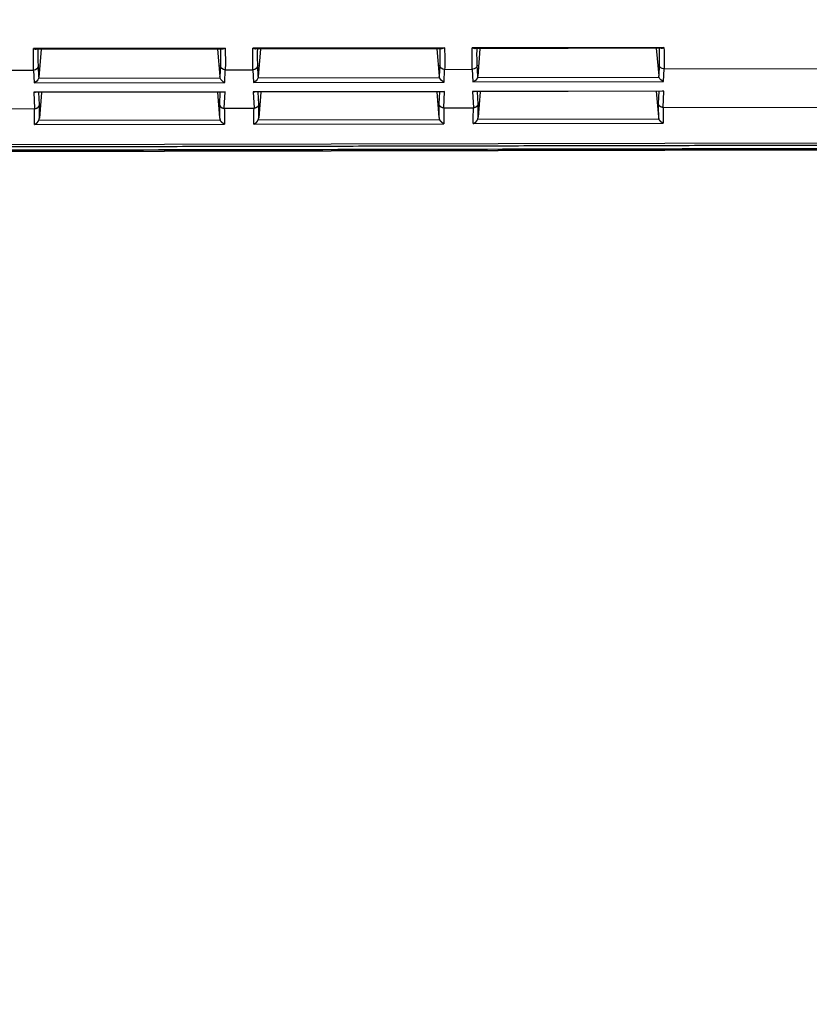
# Model space of a CAD drawing. Header units: millimetres. Extents: x 40090 to 187415, y -53271 to 40260.
# Tile 303 of 406: x 143040 to 143089, y 14020 to 14080. Entities that reach past the tile are written whole.
import ezdxf

# ---------------------------------------------------------------- set-up
doc = ezdxf.new("R2010")
doc.units = ezdxf.units.MM
doc.layers.add('AVM_projektor', color=6, linetype='Continuous')
doc.layers.add('AVM_sp_230VAC', color=170, linetype='Continuous')
doc.styles.add('AVM', font='arial.ttf')
doc.dimstyles.new('AVM-1_50', dxfattribs={"dimscale": 40, "dimtxt": 2.5, "dimasz": 2.5, "dimexe": 1.25, "dimexo": 0.625, "dimtad": 1, "dimdec": 0, "dimrnd": 1, "dimtxsty": 'AVM', "dimcen": 2.5, "dimclrd": 256, "dimclre": 256, "dimclrt": 256, "dimadec": 0, "dimazin": 0, "dimtfac": 1, "dimtdec": 0, "dimtmove": 0, "dimatfit": 3, "dimfxl": 0, "dimarcsym": 0})

# ---------------------------------------------------------------- blocks, each defined once
blk = doc.blocks.new('PT-FW430-bottom')
for p, q in [((214.57, 304.016), (214.57, 3.544)), ((215, 294.627), (215, 20.806)), ((214.997, 21.103), (214.997, 294.331)), ((209.993, 209.653), (209.993, 207.948)), ((212.36, 209.713), (212.36, 207.887)), ((208.67, 196.153), (208.67, 207.947)), ((209.993, 207.948), (210.771, 207.912)), ((210.771, 207.912), (210.771, 196.188)), ((211.355, 196.167), (211.355, 207.933)), ((211.355, 207.933), (212.36, 207.887)), ((211.37, 196.262), (211.37, 207.838)), ((213.336, 207.894), (213.336, 196.207)), ((208.724, 196.321), (208.724, 207.779)), ((208.724, 207.476), (210.415, 207.618)), ((210.415, 207.618), (209.734, 207.649)), ((210.512, 196.46), (210.512, 207.64)), ((212.113, 207.588), (211.37, 207.622)), ((211.37, 207.463), (212.948, 207.596)), ((213.091, 196.465), (213.091, 207.636)), ((208.724, 196.624), (210.415, 196.482)), ((209.734, 196.451), (210.415, 196.482)), ((211.37, 196.637), (212.948, 196.505)), ((211.37, 196.478), (212.113, 196.512)), ((210.771, 196.188), (209.993, 196.153)), ((209.993, 196.153), (209.993, 194.448)), ((212.36, 196.213), (211.355, 196.167)), ((212.36, 196.213), (212.36, 194.387)), ((208.67, 182.653), (208.67, 194.447)), ((208.724, 182.821), (208.724, 194.279)), ((208.724, 193.976), (210.415, 194.118)), ((210.415, 194.118), (209.734, 194.149)), ((209.993, 194.448), (210.771, 194.412)), ((210.512, 182.96), (210.512, 194.14)), ((210.771, 194.412), (210.771, 182.688)), ((211.355, 182.667), (211.355, 194.433)), ((211.355, 194.433), (212.36, 194.387)), ((211.37, 182.762), (211.37, 194.338)), ((212.113, 194.088), (211.37, 194.122)), ((211.37, 193.963), (212.948, 194.096)), ((213.091, 182.965), (213.091, 194.136)), ((213.336, 194.394), (213.336, 182.707)), ((208.724, 183.124), (210.415, 182.982)), ((209.734, 182.951), (210.415, 182.982)), ((211.37, 183.137), (212.948, 183.005)), ((211.37, 182.978), (212.113, 183.012)), ((210.771, 182.688), (209.993, 182.653)), ((209.993, 182.653), (209.993, 180.948)), ((212.36, 182.713), (211.355, 182.667)), ((212.36, 182.713), (212.36, 180.887)), ((208.67, 169.153), (208.67, 180.947)), ((208.724, 169.321), (208.724, 180.779)), ((208.724, 180.476), (210.415, 180.618)), ((210.415, 180.618), (209.734, 180.649)), ((209.993, 180.948), (210.771, 180.912)), ((210.512, 169.46), (210.512, 180.64)), ((210.771, 180.912), (210.771, 169.188)), ((211.355, 169.167), (211.355, 180.933)), ((211.355, 180.933), (212.36, 180.887)), ((211.37, 169.262), (211.37, 180.838)), ((212.113, 180.588), (211.37, 180.622)), ((211.37, 180.463), (212.948, 180.596)), ((213.091, 169.465), (213.091, 180.636)), ((213.336, 180.894), (213.336, 169.207)), ((208.724, 169.624), (210.415, 169.482)), ((209.734, 169.451), (210.415, 169.482)), ((210.771, 169.188), (209.993, 169.153)), ((209.993, 169.153), (209.993, 31.031)), ((212.36, 169.213), (211.355, 169.167)), ((211.37, 169.637), (212.948, 169.505)), ((211.37, 169.478), (212.113, 169.512)), ((212.36, 169.213), (212.36, 27.663))]:
    blk.add_line(p, q)
for centre, major_axis, ratio, start_param, end_param in [((200.491, 207.009), (-10, -0.851), 0.042047, 3.454792, 3.751014), ((209.708, 207.948), (-0.014, -0.3), 0.950148, 0.139819, 1.61411), ((210.486, 207.912), (-0.247, -0.236), 0.72431, 1.05271, 2.219463), ((211.07, 207.933), (0.239, -0.25), 0.72431, 0.648651, 0.965444), ((197.934, 206.26), (-17, -1.465), 0.042575, 3.574962, 3.695383), ((200.517, 206.71), (-9.7, -0.851), 0.043328, 3.454568, 3.699851), ((210.384, 207.917), (0.325, -0.012), 0.922888, 4.843824, 5.151363), ((197.96, 205.961), (-16.7, -1.465), 0.043328, 3.594641, 3.697414), ((200.517, 197.39), (9.7, -0.851), 0.043328, 5.724927, 5.97021), ((209.708, 196.153), (0.014, -0.3), 0.950148, 1.527482, 3.001774), ((210.384, 196.183), (-0.325, -0.012), 0.922888, 4.273415, 4.580953), ((210.486, 196.188), (0.247, -0.236), 0.72431, 0.92213, 2.088882), ((197.96, 198.139), (16.7, -1.465), 0.043328, 5.727364, 5.830137), ((200.491, 197.092), (10, -0.851), 0.042047, 5.673764, 5.969986), ((211.07, 196.167), (-0.239, -0.25), 0.72431, 2.176149, 2.492942), ((197.934, 197.84), (17, -1.465), 0.042575, 5.729395, 5.849816), ((200.491, 193.509), (-10, -0.851), 0.042047, 3.454792, 3.751014), ((200.517, 193.21), (-9.7, -0.851), 0.043328, 3.454568, 3.699851), ((209.708, 194.448), (-0.014, -0.3), 0.950148, 0.139819, 1.61411), ((210.384, 194.417), (0.325, -0.012), 0.922888, 4.843824, 5.151363), ((210.486, 194.412), (-0.247, -0.236), 0.72431, 1.05271, 2.219463), ((211.07, 194.433), (0.239, -0.25), 0.72431, 0.648651, 0.965444), ((197.96, 192.461), (-16.7, -1.465), 0.043328, 3.594641, 3.697414), ((197.934, 192.76), (-17, -1.465), 0.042575, 3.574962, 3.695383), ((210.384, 182.683), (-0.325, -0.012), 0.922888, 4.273415, 4.580953), ((197.96, 184.639), (16.7, -1.465), 0.043328, 5.727364, 5.830137), ((200.491, 183.592), (10, -0.851), 0.042047, 5.673764, 5.969986), ((200.517, 183.89), (9.7, -0.851), 0.043328, 5.724927, 5.97021), ((209.708, 182.653), (0.014, -0.3), 0.950148, 1.527482, 3.001774), ((210.486, 182.688), (0.247, -0.236), 0.72431, 0.92213, 2.088882), ((211.07, 182.667), (-0.239, -0.25), 0.72431, 2.176149, 2.492942), ((197.934, 184.34), (17, -1.465), 0.042575, 5.729395, 5.849816), ((200.491, 180.009), (-10, -0.851), 0.042047, 3.454792, 3.751014), ((200.517, 179.71), (-9.7, -0.851), 0.043328, 3.454568, 3.699851), ((209.708, 180.948), (-0.014, -0.3), 0.950148, 0.139819, 1.61411), ((210.384, 180.917), (0.325, -0.012), 0.922888, 4.843824, 5.151363), ((210.486, 180.912), (-0.247, -0.236), 0.72431, 1.05271, 2.219463), ((211.07, 180.933), (0.239, -0.25), 0.72431, 0.648651, 0.965444), ((197.96, 178.961), (-16.7, -1.465), 0.043328, 3.594641, 3.697414), ((197.934, 179.26), (-17, -1.465), 0.042575, 3.574962, 3.695383), ((200.491, 170.092), (10, -0.851), 0.042047, 5.673764, 5.969986), ((200.517, 170.39), (9.7, -0.851), 0.043328, 5.724927, 5.97021), ((209.708, 169.153), (0.014, -0.3), 0.950148, 1.527482, 3.001774), ((210.384, 169.183), (-0.325, -0.012), 0.922888, 4.273415, 4.580953), ((210.486, 169.188), (0.247, -0.236), 0.72431, 0.92213, 2.088882), ((211.07, 169.167), (-0.239, -0.25), 0.72431, 2.176149, 2.492942), ((197.96, 171.139), (16.7, -1.465), 0.043328, 5.727364, 5.830137), ((197.934, 170.84), (17, -1.465), 0.042575, 5.729395, 5.849816)]:
    blk.add_ellipse(centre, major_axis=major_axis, ratio=ratio, start_param=start_param, end_param=end_param)
for points, start_tangent, end_tangent in [([(214.698, 305.111), (214.698, 302.486), (214.698, 299.86), (214.698, 297.235), (214.698, 294.61), (214.698, 291.985), (214.698, 289.36), (214.698, 286.735), (214.698, 284.11), (214.698, 281.484), (214.698, 278.859), (214.698, 276.234), (214.698, 273.609), (214.698, 270.984), (214.698, 268.359), (214.698, 265.733), (214.698, 263.108), (214.698, 260.483), (214.698, 257.858), (214.698, 255.233), (214.698, 252.608), (214.698, 249.983), (214.698, 247.357), (214.698, 244.732), (214.698, 242.107), (214.698, 239.482), (214.698, 236.857), (214.698, 234.232), (214.698, 231.606), (214.698, 228.981), (214.698, 226.356), (214.698, 223.731), (214.698, 221.106), (214.698, 218.481), (214.698, 215.856), (214.698, 213.23), (214.698, 210.605), (214.698, 207.98), (214.698, 205.355), (214.698, 202.73), (214.698, 200.105), (214.698, 197.48), (214.698, 194.854), (214.698, 192.229), (214.698, 189.604), (214.698, 186.979), (214.698, 184.354), (214.697, 181.729), (214.697, 179.103), (214.697, 176.478), (214.697, 173.853), (214.697, 171.228), (214.697, 168.603), (214.697, 165.978), (214.697, 163.353), (214.697, 160.727), (214.697, 158.102), (214.697, 155.477), (214.697, 152.852), (214.697, 150.227), (214.697, 147.602), (214.697, 144.976), (214.697, 142.351), (214.697, 139.726), (214.697, 137.101), (214.697, 134.476), (214.697, 131.851), (214.697, 129.226), (214.697, 126.6), (214.697, 123.975), (214.697, 121.35), (214.697, 118.725), (214.697, 116.1), (214.697, 113.475), (214.697, 110.849), (214.697, 108.224), (214.697, 105.599), (214.697, 102.974), (214.697, 100.349), (214.697, 97.724), (214.697, 95.099), (214.697, 92.473), (214.697, 89.848), (214.697, 87.223), (214.697, 84.598), (214.697, 81.973), (214.697, 79.348), (214.697, 76.723), (214.697, 74.097), (214.697, 71.472), (214.697, 68.847), (214.697, 66.222), (214.697, 63.597), (214.697, 60.972), (214.697, 58.346), (214.697, 55.721), (214.697, 53.096), (214.697, 50.471), (214.697, 47.846), (214.697, 45.221), (214.697, 42.596), (214.697, 39.97), (214.697, 37.345), (214.697, 34.72), (214.697, 32.095), (214.697, 29.47), (214.697, 26.845), (214.697, 24.219), (214.697, 21.594), (214.697, 18.969), (214.697, 16.344), (214.697, 13.719), (214.697, 11.094), (214.697, 8.469), (214.697, 5.843), (214.697, 3.218)], (-0.000004, -1), (-0.000004, -1)), ([(214.9, 297.867), (214.9, 238.944), (214.9, 180.02), (214.9, 121.097), (214.9, 62.173), (214.9, 3.25)], (0.000001, -1), (0.000001, -1)), ([(208.724, 207.779), (208.724, 207.787), (208.722, 207.798), (208.719, 207.81), (208.715, 207.824), (208.711, 207.84), (208.705, 207.857), (208.697, 207.877), (208.689, 207.898), (208.68, 207.922), (208.67, 207.947)], (-0.03175, 0.999496), (-0.384649, 0.923063)), ([(212.36, 207.887), (212.36, 207.882), (212.36, 207.876), (212.36, 207.871), (212.36, 207.866), (212.359, 207.861), (212.359, 207.856), (212.358, 207.85), (212.358, 207.845), (212.357, 207.84), (212.356, 207.835), (212.355, 207.83), (212.354, 207.825), (212.353, 207.82), (212.352, 207.814), (212.351, 207.809), (212.35, 207.804), (212.348, 207.799), (212.347, 207.794), (212.345, 207.789), (212.344, 207.785), (212.342, 207.78), (212.34, 207.775), (212.339, 207.77), (212.337, 207.765), (212.335, 207.76), (212.333, 207.756), (212.33, 207.751), (212.328, 207.746), (212.326, 207.742), (212.323, 207.737), (212.321, 207.732), (212.318, 207.728), (212.316, 207.723), (212.313, 207.719), (212.31, 207.714), (212.307, 207.71), (212.304, 207.705), (212.301, 207.701), (212.298, 207.697), (212.295, 207.695), (212.293, 207.693), (212.291, 207.69), (212.289, 207.688), (212.286, 207.685), (212.284, 207.682), (212.282, 207.679), (212.279, 207.675), (212.276, 207.672), (212.272, 207.668), (212.269, 207.665), (212.264, 207.661), (212.259, 207.656), (212.254, 207.652), (212.247, 207.648), (212.24, 207.643), (212.232, 207.638), (212.223, 207.633), (212.213, 207.628), (212.219, 207.628), (212.222, 207.628), (212.224, 207.628), (212.224, 207.627), (212.223, 207.625), (212.221, 207.624), (212.219, 207.622), (212.215, 207.62), (212.212, 207.618), (212.209, 207.615), (212.206, 207.613), (212.203, 207.611), (212.201, 207.61), (212.201, 207.608), (212.201, 207.607), (212.203, 207.607), (212.206, 207.607), (212.211, 207.608), (212.219, 207.609), (212.202, 207.605), (212.174, 207.599), (212.161, 207.595), (212.153, 207.594), (212.144, 207.592), (212.124, 207.589), (212.122, 207.589), (212.116, 207.588)], (-0.001368, -0.999999), (-0.999735, 0.023014)), ([(212.36, 207.887), (212.36, 207.887), (212.36, 207.887), (212.36, 207.887)], (0, -1), (-0.001059, -0.999999)), ([(213.337, 207.897), (213.335, 207.89), (213.332, 207.884), (213.329, 207.878), (213.327, 207.873), (213.324, 207.868), (213.322, 207.863), (213.32, 207.859), (213.318, 207.855), (213.316, 207.852), (213.314, 207.848), (213.311, 207.844), (213.309, 207.84), (213.306, 207.835), (213.303, 207.83), (213.3, 207.826), (213.297, 207.821), (213.294, 207.817), (213.292, 207.813), (213.289, 207.809), (213.286, 207.805), (213.283, 207.801), (213.28, 207.797), (213.277, 207.793), (213.274, 207.788), (213.27, 207.784), (213.267, 207.78), (213.264, 207.776), (213.26, 207.772), (213.257, 207.768), (213.253, 207.764), (213.25, 207.76), (213.246, 207.756), (213.243, 207.752), (213.239, 207.748), (213.235, 207.743), (213.23, 207.739), (213.226, 207.735), (213.222, 207.73), (213.218, 207.726), (213.214, 207.722), (213.21, 207.719), (213.205, 207.715), (213.201, 207.711), (213.196, 207.707), (213.192, 207.703), (213.187, 207.699), (213.182, 207.695), (213.177, 207.691), (213.173, 207.688), (213.168, 207.684), (213.163, 207.681), (213.159, 207.677), (213.154, 207.674), (213.149, 207.67), (213.144, 207.667), (213.139, 207.663), (213.134, 207.66), (213.129, 207.657), (213.123, 207.654), (213.118, 207.651), (213.113, 207.647), (213.107, 207.644), (213.102, 207.641), (213.096, 207.638), (213.091, 207.636)], (-0.399408, -0.916773), (-0.892122, -0.451794)), ([(213.091, 207.636), (213.082, 207.631), (213.072, 207.627), (213.063, 207.623), (213.054, 207.619), (213.045, 207.616), (213.035, 207.613), (213.026, 207.61), (213.016, 207.607), (213.007, 207.605), (212.997, 207.603), (212.987, 207.601), (212.977, 207.599), (212.968, 207.598), (212.958, 207.597), (212.948, 207.596)], (-0.892107, -0.451825), (-0.996524, -0.083302)), ([(208.67, 196.153), (208.672, 196.158), (208.676, 196.166), (208.679, 196.176), (208.684, 196.189), (208.689, 196.205), (208.695, 196.223), (208.701, 196.244), (208.708, 196.267), (208.716, 196.293), (208.724, 196.321)], (0.472468, 0.881348), (0.279667, 0.960097)), ([(212.111, 196.513), (212.116, 196.512), (212.122, 196.511), (212.127, 196.51), (212.132, 196.51), (212.137, 196.509), (212.142, 196.508), (212.146, 196.506), (212.151, 196.505), (212.156, 196.504), (212.16, 196.503), (212.164, 196.501), (212.169, 196.5), (212.173, 196.498), (212.177, 196.497), (212.182, 196.495), (212.186, 196.493), (212.191, 196.491), (212.195, 196.489), (212.2, 196.487), (212.204, 196.485), (212.208, 196.482), (212.212, 196.48), (212.216, 196.478), (212.22, 196.475), (212.224, 196.473), (212.229, 196.47), (212.233, 196.467), (212.237, 196.464), (212.241, 196.461), (212.245, 196.458), (212.248, 196.455), (212.252, 196.452), (212.256, 196.449), (212.26, 196.446), (212.263, 196.443), (212.267, 196.439), (212.27, 196.436), (212.274, 196.432), (212.277, 196.428), (212.281, 196.425), (212.284, 196.421), (212.287, 196.417), (212.29, 196.413), (212.294, 196.41), (212.297, 196.406), (212.3, 196.402), (212.303, 196.398), (212.305, 196.393), (212.308, 196.389), (212.311, 196.385), (212.314, 196.381), (212.316, 196.376), (212.319, 196.372), (212.321, 196.367), (212.324, 196.363), (212.326, 196.358), (212.328, 196.354), (212.331, 196.349), (212.333, 196.345), (212.335, 196.34), (212.337, 196.335), (212.339, 196.33), (212.34, 196.325), (212.342, 196.321), (212.344, 196.316), (212.345, 196.311), (212.347, 196.306), (212.348, 196.301), (212.35, 196.296), (212.351, 196.291), (212.352, 196.286), (212.353, 196.281), (212.354, 196.276), (212.355, 196.27), (212.356, 196.265), (212.357, 196.26), (212.358, 196.255), (212.358, 196.25), (212.359, 196.245), (212.359, 196.24), (212.36, 196.234), (212.36, 196.229), (212.36, 196.224), (212.36, 196.219), (212.36, 196.213)], (0.994634, -0.103452), (0.001302, -0.999999)), ([(212.948, 196.505), (212.958, 196.504), (212.968, 196.503), (212.977, 196.501), (212.987, 196.499), (212.997, 196.498), (213.007, 196.495), (213.016, 196.493), (213.026, 196.49), (213.035, 196.487), (213.045, 196.484), (213.054, 196.481), (213.063, 196.477), (213.072, 196.473), (213.082, 196.469), (213.091, 196.465)], (0.996524, -0.083302), (0.892107, -0.451825)), ([(213.337, 196.204), (213.335, 196.21), (213.332, 196.216), (213.329, 196.222), (213.327, 196.227), (213.324, 196.233), (213.322, 196.237), (213.32, 196.241), (213.318, 196.245), (213.316, 196.248), (213.314, 196.252), (213.311, 196.256), (213.309, 196.261), (213.306, 196.265), (213.303, 196.27), (213.3, 196.275), (213.297, 196.279), (213.294, 196.283), (213.292, 196.287), (213.289, 196.291), (213.286, 196.295), (213.283, 196.299), (213.28, 196.303), (213.277, 196.308), (213.274, 196.312), (213.27, 196.316), (213.267, 196.32), (213.264, 196.324), (213.26, 196.328), (213.257, 196.332), (213.253, 196.336), (213.25, 196.34), (213.246, 196.345), (213.243, 196.349), (213.239, 196.353), (213.235, 196.357), (213.23, 196.361), (213.226, 196.366), (213.222, 196.37), (213.218, 196.374), (213.214, 196.378), (213.21, 196.381), (213.205, 196.385), (213.201, 196.389), (213.196, 196.393), (213.192, 196.397), (213.187, 196.401), (213.182, 196.405), (213.177, 196.409), (213.173, 196.412), (213.168, 196.416), (213.163, 196.42), (213.159, 196.423), (213.154, 196.427), (213.149, 196.43), (213.144, 196.433), (213.139, 196.437), (213.134, 196.44), (213.129, 196.443), (213.123, 196.447), (213.118, 196.45), (213.113, 196.453), (213.107, 196.456), (213.102, 196.459), (213.096, 196.462), (213.091, 196.465)], (-0.399408, 0.916773), (-0.892122, 0.451794)), ([(212.36, 196.213), (212.36, 196.213), (212.36, 196.213), (212.36, 196.213)], (0.001323, -0.999999), (0.000265, -1)), ([(208.724, 194.279), (208.724, 194.287), (208.722, 194.298), (208.719, 194.31), (208.715, 194.324), (208.711, 194.34), (208.705, 194.357), (208.697, 194.377), (208.689, 194.398), (208.68, 194.422), (208.67, 194.447)], (-0.03175, 0.999496), (-0.384649, 0.923063)), ([(212.111, 194.088), (212.116, 194.088), (212.122, 194.089), (212.127, 194.09), (212.132, 194.091), (212.137, 194.092), (212.142, 194.093), (212.146, 194.094), (212.151, 194.095), (212.156, 194.096), (212.16, 194.098), (212.164, 194.099), (212.169, 194.1), (212.173, 194.102), (212.177, 194.104), (212.182, 194.105), (212.186, 194.107), (212.191, 194.109), (212.195, 194.111), (212.2, 194.113), (212.204, 194.116), (212.208, 194.118), (212.212, 194.12), (212.216, 194.123), (212.22, 194.125), (212.224, 194.128), (212.229, 194.13), (212.233, 194.133), (212.237, 194.136), (212.241, 194.139), (212.245, 194.142), (212.248, 194.145), (212.252, 194.148), (212.256, 194.151), (212.26, 194.154), (212.263, 194.158), (212.267, 194.161), (212.27, 194.165), (212.274, 194.168), (212.277, 194.172), (212.281, 194.175), (212.284, 194.179), (212.287, 194.183), (212.29, 194.187), (212.294, 194.191), (212.297, 194.195), (212.3, 194.199), (212.303, 194.203), (212.305, 194.207), (212.308, 194.211), (212.311, 194.215), (212.314, 194.22), (212.316, 194.224), (212.319, 194.228), (212.321, 194.233), (212.324, 194.237), (212.326, 194.242), (212.328, 194.246), (212.331, 194.251), (212.333, 194.256), (212.335, 194.26), (212.337, 194.265), (212.339, 194.27), (212.34, 194.275), (212.342, 194.28), (212.344, 194.285), (212.345, 194.289), (212.347, 194.294), (212.348, 194.299), (212.35, 194.304), (212.351, 194.309), (212.352, 194.315), (212.353, 194.32), (212.354, 194.325), (212.355, 194.33), (212.356, 194.335), (212.357, 194.34), (212.358, 194.345), (212.358, 194.35), (212.359, 194.355), (212.359, 194.361), (212.36, 194.366), (212.36, 194.371), (212.36, 194.376), (212.36, 194.382), (212.36, 194.387)], (0.994634, 0.103452), (0.001302, 0.999999)), ([(212.36, 194.387), (212.36, 194.387), (212.36, 194.387), (212.36, 194.387)], (0, -1), (-0.001059, -0.999999)), ([(213.091, 194.136), (213.082, 194.131), (213.072, 194.127), (213.063, 194.123), (213.054, 194.119), (213.045, 194.116), (213.035, 194.113), (213.026, 194.11), (213.016, 194.107), (213.007, 194.105), (212.997, 194.103), (212.987, 194.101), (212.977, 194.099), (212.968, 194.098), (212.958, 194.097), (212.948, 194.096)], (-0.892107, -0.451825), (-0.996524, -0.083302)), ([(213.337, 194.397), (213.335, 194.39), (213.332, 194.384), (213.329, 194.378), (213.327, 194.373), (213.324, 194.368), (213.322, 194.363), (213.32, 194.359), (213.318, 194.355), (213.316, 194.352), (213.314, 194.348), (213.311, 194.344), (213.309, 194.34), (213.306, 194.335), (213.303, 194.33), (213.3, 194.326), (213.297, 194.321), (213.294, 194.317), (213.292, 194.313), (213.289, 194.309), (213.286, 194.305), (213.283, 194.301), (213.28, 194.297), (213.277, 194.293), (213.274, 194.288), (213.27, 194.284), (213.267, 194.28), (213.264, 194.276), (213.26, 194.272), (213.257, 194.268), (213.253, 194.264), (213.25, 194.26), (213.246, 194.256), (213.243, 194.252), (213.239, 194.248), (213.235, 194.243), (213.23, 194.239), (213.226, 194.235), (213.222, 194.23), (213.218, 194.226), (213.214, 194.222), (213.21, 194.219), (213.205, 194.215), (213.201, 194.211), (213.196, 194.207), (213.192, 194.203), (213.187, 194.199), (213.182, 194.195), (213.177, 194.191), (213.173, 194.188), (213.168, 194.184), (213.163, 194.181), (213.159, 194.177), (213.154, 194.174), (213.149, 194.17), (213.144, 194.167), (213.139, 194.163), (213.134, 194.16), (213.129, 194.157), (213.123, 194.154), (213.118, 194.151), (213.113, 194.147), (213.107, 194.144), (213.102, 194.141), (213.096, 194.138), (213.091, 194.136)], (-0.399408, -0.916773), (-0.892122, -0.451794)), ([(212.36, 182.713), (212.36, 182.719), (212.36, 182.724), (212.36, 182.729), (212.36, 182.734), (212.359, 182.739), (212.359, 182.745), (212.358, 182.75), (212.358, 182.755), (212.357, 182.76), (212.356, 182.765), (212.355, 182.771), (212.354, 182.776), (212.353, 182.781), (212.352, 182.786), (212.351, 182.791), (212.35, 182.796), (212.348, 182.801), (212.347, 182.806), (212.345, 182.811), (212.344, 182.816), (212.342, 182.821), (212.34, 182.825), (212.339, 182.83), (212.337, 182.835), (212.335, 182.84), (212.333, 182.845), (212.33, 182.849), (212.328, 182.854), (212.326, 182.859), (212.323, 182.863), (212.321, 182.868), (212.318, 182.872), (212.316, 182.877), (212.313, 182.882), (212.31, 182.886), (212.307, 182.89), (212.304, 182.895), (212.301, 182.899), (212.298, 182.903), (212.295, 182.905), (212.293, 182.907), (212.291, 182.91), (212.289, 182.913), (212.286, 182.915), (212.284, 182.918), (212.282, 182.922), (212.279, 182.925), (212.276, 182.928), (212.272, 182.932), (212.269, 182.936), (212.264, 182.94), (212.259, 182.944), (212.254, 182.948), (212.247, 182.953), (212.24, 182.957), (212.232, 182.962), (212.223, 182.967), (212.213, 182.972), (212.219, 182.972), (212.222, 182.972), (212.224, 182.972), (212.224, 182.973), (212.223, 182.975), (212.221, 182.977), (212.219, 182.978), (212.215, 182.981), (212.212, 182.983), (212.209, 182.985), (212.206, 182.987), (212.203, 182.989), (212.201, 182.99), (212.201, 182.992), (212.201, 182.993), (212.203, 182.993), (212.206, 182.993), (212.211, 182.993), (212.219, 182.991), (212.202, 182.995), (212.174, 183.001), (212.161, 183.005), (212.153, 183.007), (212.144, 183.008), (212.124, 183.011), (212.122, 183.011), (212.116, 183.012)], (-0.001368, 0.999999), (-0.999735, -0.023014)), ([(212.948, 183.005), (212.958, 183.004), (212.968, 183.003), (212.977, 183.001), (212.987, 182.999), (212.997, 182.998), (213.007, 182.995), (213.016, 182.993), (213.026, 182.99), (213.035, 182.987), (213.045, 182.984), (213.054, 182.981), (213.063, 182.977), (213.072, 182.973), (213.082, 182.969), (213.091, 182.965)], (0.996524, -0.083302), (0.892107, -0.451825)), ([(208.67, 182.653), (208.672, 182.658), (208.676, 182.666), (208.679, 182.676), (208.684, 182.689), (208.689, 182.705), (208.695, 182.723), (208.701, 182.744), (208.708, 182.767), (208.716, 182.793), (208.724, 182.821)], (0.472468, 0.881348), (0.279667, 0.960097)), ([(212.36, 182.713), (212.36, 182.713), (212.36, 182.713), (212.36, 182.713)], (0.001323, -0.999999), (0.000265, -1)), ([(213.337, 182.704), (213.335, 182.71), (213.332, 182.716), (213.329, 182.722), (213.327, 182.727), (213.324, 182.733), (213.322, 182.737), (213.32, 182.741), (213.318, 182.745), (213.316, 182.748), (213.314, 182.752), (213.311, 182.756), (213.309, 182.761), (213.306, 182.765), (213.303, 182.77), (213.3, 182.775), (213.297, 182.779), (213.294, 182.783), (213.292, 182.787), (213.289, 182.791), (213.286, 182.795), (213.283, 182.799), (213.28, 182.803), (213.277, 182.808), (213.274, 182.812), (213.27, 182.816), (213.267, 182.82), (213.264, 182.824), (213.26, 182.828), (213.257, 182.832), (213.253, 182.836), (213.25, 182.84), (213.246, 182.845), (213.243, 182.849), (213.239, 182.853), (213.235, 182.857), (213.23, 182.861), (213.226, 182.866), (213.222, 182.87), (213.218, 182.874), (213.214, 182.878), (213.21, 182.881), (213.205, 182.885), (213.201, 182.889), (213.196, 182.893), (213.192, 182.897), (213.187, 182.901), (213.182, 182.905), (213.177, 182.909), (213.173, 182.912), (213.168, 182.916), (213.163, 182.92), (213.159, 182.923), (213.154, 182.927), (213.149, 182.93), (213.144, 182.933), (213.139, 182.937), (213.134, 182.94), (213.129, 182.943), (213.123, 182.947), (213.118, 182.95), (213.113, 182.953), (213.107, 182.956), (213.102, 182.959), (213.096, 182.962), (213.091, 182.965)], (-0.399408, 0.916773), (-0.892122, 0.451794)), ([(208.724, 180.779), (208.724, 180.787), (208.722, 180.798), (208.719, 180.81), (208.715, 180.824), (208.711, 180.84), (208.705, 180.857), (208.697, 180.877), (208.689, 180.898), (208.68, 180.922), (208.67, 180.947)], (-0.03175, 0.999496), (-0.384649, 0.923063)), ([(212.111, 180.588), (212.116, 180.588), (212.122, 180.589), (212.127, 180.59), (212.132, 180.591), (212.137, 180.592), (212.142, 180.593), (212.146, 180.594), (212.151, 180.595), (212.156, 180.596), (212.16, 180.598), (212.164, 180.599), (212.169, 180.6), (212.173, 180.602), (212.177, 180.604), (212.182, 180.605), (212.186, 180.607), (212.191, 180.609), (212.195, 180.611), (212.2, 180.613), (212.204, 180.616), (212.208, 180.618), (212.212, 180.62), (212.216, 180.623), (212.22, 180.625), (212.224, 180.628), (212.229, 180.63), (212.233, 180.633), (212.237, 180.636), (212.241, 180.639), (212.245, 180.642), (212.248, 180.645), (212.252, 180.648), (212.256, 180.651), (212.26, 180.654), (212.263, 180.658), (212.267, 180.661), (212.27, 180.665), (212.274, 180.668), (212.277, 180.672), (212.281, 180.675), (212.284, 180.679), (212.287, 180.683), (212.29, 180.687), (212.294, 180.691), (212.297, 180.695), (212.3, 180.699), (212.303, 180.703), (212.305, 180.707), (212.308, 180.711), (212.311, 180.715), (212.314, 180.72), (212.316, 180.724), (212.319, 180.728), (212.321, 180.733), (212.324, 180.737), (212.326, 180.742), (212.328, 180.746), (212.331, 180.751), (212.333, 180.756), (212.335, 180.76), (212.337, 180.765), (212.339, 180.77), (212.34, 180.775), (212.342, 180.78), (212.344, 180.785), (212.345, 180.789), (212.347, 180.794), (212.348, 180.799), (212.35, 180.804), (212.351, 180.809), (212.352, 180.815), (212.353, 180.82), (212.354, 180.825), (212.355, 180.83), (212.356, 180.835), (212.357, 180.84), (212.358, 180.845), (212.358, 180.85), (212.359, 180.855), (212.359, 180.861), (212.36, 180.866), (212.36, 180.871), (212.36, 180.876), (212.36, 180.882), (212.36, 180.887)], (0.994634, 0.103452), (0.001302, 0.999999)), ([(212.36, 180.887), (212.36, 180.887), (212.36, 180.887), (212.36, 180.887)], (0, -1), (-0.001059, -0.999999)), ([(213.091, 180.636), (213.082, 180.631), (213.072, 180.627), (213.063, 180.623), (213.054, 180.619), (213.045, 180.616), (213.035, 180.613), (213.026, 180.61), (213.016, 180.607), (213.007, 180.605), (212.997, 180.603), (212.987, 180.601), (212.977, 180.599), (212.968, 180.598), (212.958, 180.597), (212.948, 180.596)], (-0.892107, -0.451825), (-0.996524, -0.083302)), ([(213.337, 180.897), (213.335, 180.89), (213.332, 180.884), (213.329, 180.878), (213.327, 180.873), (213.324, 180.868), (213.322, 180.863), (213.32, 180.859), (213.318, 180.855), (213.316, 180.852), (213.314, 180.848), (213.311, 180.844), (213.309, 180.84), (213.306, 180.835), (213.303, 180.83), (213.3, 180.826), (213.297, 180.821), (213.294, 180.817), (213.292, 180.813), (213.289, 180.809), (213.286, 180.805), (213.283, 180.801), (213.28, 180.797), (213.277, 180.793), (213.274, 180.788), (213.27, 180.784), (213.267, 180.78), (213.264, 180.776), (213.26, 180.772), (213.257, 180.768), (213.253, 180.764), (213.25, 180.76), (213.246, 180.756), (213.243, 180.752), (213.239, 180.748), (213.235, 180.743), (213.23, 180.739), (213.226, 180.735), (213.222, 180.73), (213.218, 180.726), (213.214, 180.722), (213.21, 180.719), (213.205, 180.715), (213.201, 180.711), (213.196, 180.707), (213.192, 180.703), (213.187, 180.699), (213.182, 180.695), (213.177, 180.691), (213.173, 180.688), (213.168, 180.684), (213.163, 180.681), (213.159, 180.677), (213.154, 180.674), (213.149, 180.67), (213.144, 180.667), (213.139, 180.663), (213.134, 180.66), (213.129, 180.657), (213.123, 180.654), (213.118, 180.651), (213.113, 180.647), (213.107, 180.644), (213.102, 180.641), (213.096, 180.638), (213.091, 180.636)], (-0.399408, -0.916773), (-0.892122, -0.451794)), ([(208.724, 169.321), (208.724, 169.313), (208.722, 169.303), (208.719, 169.29), (208.715, 169.276), (208.711, 169.261), (208.705, 169.243), (208.697, 169.223), (208.689, 169.202), (208.68, 169.178), (208.67, 169.153)], (-0.03175, -0.999496), (-0.384649, -0.923063)), ([(212.36, 169.213), (212.36, 169.219), (212.36, 169.224), (212.36, 169.229), (212.36, 169.234), (212.359, 169.239), (212.359, 169.245), (212.358, 169.25), (212.358, 169.255), (212.357, 169.26), (212.356, 169.265), (212.355, 169.271), (212.354, 169.276), (212.353, 169.281), (212.352, 169.286), (212.351, 169.291), (212.35, 169.296), (212.348, 169.301), (212.347, 169.306), (212.345, 169.311), (212.344, 169.316), (212.342, 169.321), (212.34, 169.325), (212.339, 169.33), (212.337, 169.335), (212.335, 169.34), (212.333, 169.345), (212.33, 169.349), (212.328, 169.354), (212.326, 169.359), (212.323, 169.363), (212.321, 169.368), (212.318, 169.372), (212.316, 169.377), (212.313, 169.382), (212.31, 169.386), (212.307, 169.39), (212.304, 169.395), (212.301, 169.399), (212.298, 169.403), (212.295, 169.405), (212.293, 169.407), (212.291, 169.41), (212.289, 169.413), (212.286, 169.415), (212.284, 169.418), (212.282, 169.422), (212.279, 169.425), (212.276, 169.428), (212.272, 169.432), (212.269, 169.436), (212.264, 169.44), (212.259, 169.444), (212.254, 169.448), (212.247, 169.453), (212.24, 169.457), (212.232, 169.462), (212.223, 169.467), (212.213, 169.472), (212.219, 169.472), (212.222, 169.472), (212.224, 169.472), (212.224, 169.473), (212.223, 169.475), (212.221, 169.477), (212.219, 169.478), (212.215, 169.481), (212.212, 169.483), (212.209, 169.485), (212.206, 169.487), (212.203, 169.489), (212.201, 169.49), (212.201, 169.492), (212.201, 169.493), (212.203, 169.493), (212.206, 169.493), (212.211, 169.493), (212.219, 169.491), (212.202, 169.495), (212.174, 169.501), (212.161, 169.505), (212.153, 169.507), (212.144, 169.508), (212.124, 169.511), (212.122, 169.511), (212.116, 169.512)], (-0.001368, 0.999999), (-0.999735, -0.023014)), ([(212.36, 169.213), (212.36, 169.213), (212.36, 169.213), (212.36, 169.213)], (0.001323, -0.999999), (0.000265, -1)), ([(212.948, 169.505), (212.958, 169.504), (212.968, 169.503), (212.977, 169.501), (212.987, 169.499), (212.997, 169.498), (213.007, 169.495), (213.016, 169.493), (213.026, 169.49), (213.035, 169.487), (213.045, 169.484), (213.054, 169.481), (213.063, 169.477), (213.072, 169.473), (213.082, 169.469), (213.091, 169.465)], (0.996524, -0.083302), (0.892107, -0.451825)), ([(213.337, 169.204), (213.335, 169.21), (213.332, 169.216), (213.329, 169.222), (213.327, 169.227), (213.324, 169.233), (213.322, 169.237), (213.32, 169.241), (213.318, 169.245), (213.316, 169.248), (213.314, 169.252), (213.311, 169.256), (213.309, 169.261), (213.306, 169.265), (213.303, 169.27), (213.3, 169.275), (213.297, 169.279), (213.294, 169.283), (213.292, 169.287), (213.289, 169.291), (213.286, 169.295), (213.283, 169.299), (213.28, 169.303), (213.277, 169.308), (213.274, 169.312), (213.27, 169.316), (213.267, 169.32), (213.264, 169.324), (213.26, 169.328), (213.257, 169.332), (213.253, 169.336), (213.25, 169.34), (213.246, 169.345), (213.243, 169.349), (213.239, 169.353), (213.235, 169.357), (213.23, 169.361), (213.226, 169.366), (213.222, 169.37), (213.218, 169.374), (213.214, 169.378), (213.21, 169.381), (213.205, 169.385), (213.201, 169.389), (213.196, 169.393), (213.192, 169.397), (213.187, 169.401), (213.182, 169.405), (213.177, 169.409), (213.173, 169.412), (213.168, 169.416), (213.163, 169.42), (213.159, 169.423), (213.154, 169.427), (213.149, 169.43), (213.144, 169.433), (213.139, 169.437), (213.134, 169.44), (213.129, 169.443), (213.123, 169.447), (213.118, 169.45), (213.113, 169.453), (213.107, 169.456), (213.102, 169.459), (213.096, 169.462), (213.091, 169.465)], (-0.399408, 0.916773), (-0.892122, 0.451794))]:
    blk.add_spline(points, degree=3, dxfattribs=dict(start_tangent=start_tangent, end_tangent=end_tangent))

msp = doc.modelspace()

# ---------------------------------------------------------------- block references
at = {"layer": 'AVM_projektor', "xscale": -1, "rotation": 90.11045350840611}
msp.add_blockref('PT-FW430-bottom', (143248.339, 14287.489), dxfattribs=at)

# ---------------------------------------------------------------- leaders
at = {"layer": 'AVM_sp_230VAC', "annotation_type": 0, "has_hookline": 1, "hookline_direction": 0, "text_width": 3632.333}
for points in [[(138090.085, 19236.034), (140699.942, 11086.442), (140799.942, 11086.442)], [(138090.085, 14949.608), (139688.712, 8001.544), (139788.712, 8001.544)]]:
    msp.add_leader(points, dimstyle='AVM-1_50', override={"dimgap": 0.625, "dimtad": 0}, dxfattribs=at)

doc.saveas('drawing.dxf')
